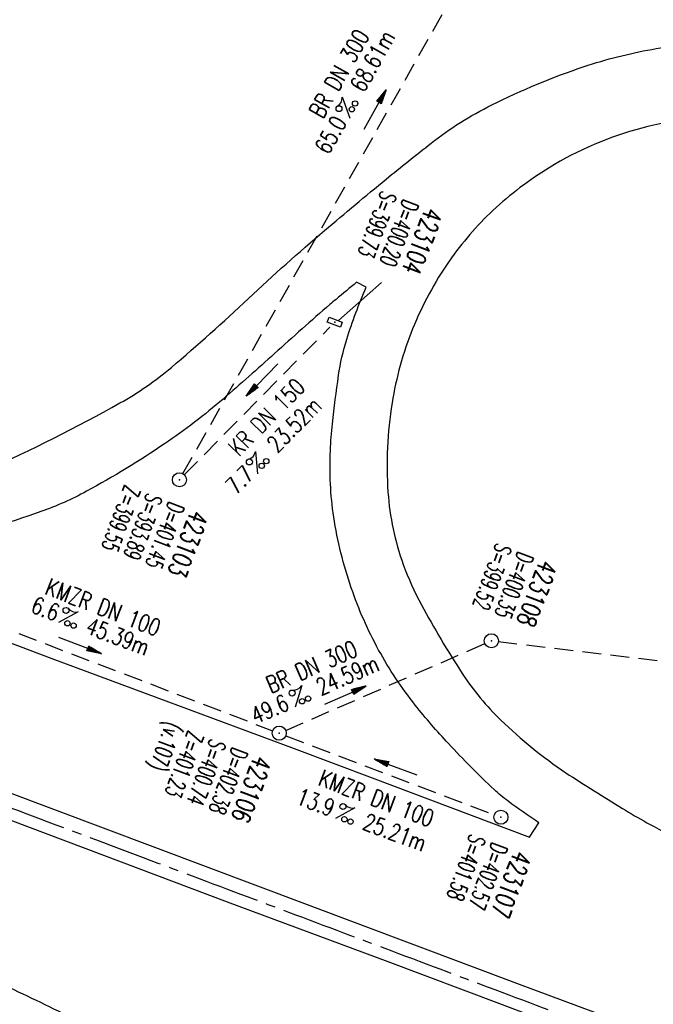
# Model space of a CAD drawing. Extents: x 450316 to 454644, y 428795 to 436505.
# Tile 260 of 324: x 452338 to 452405, y 434118 to 434222. Entities that reach past the tile are written whole.
import ezdxf
from ezdxf.enums import TextEntityAlignment as Align

# ---------------------------------------------------------------- set-up
doc = ezdxf.new("R2010")
doc.units = 0
doc.header["$LTSCALE"] = 2
doc.header["$MEASUREMENT"] = 0
doc.linetypes.add('ACHSE', pattern=[5.5, 4, -0.5, 0.5, -0.5])
doc.linetypes.add('GESTRICH-X2', pattern=[1.5, 1, -0.5])
doc.layers.get('0').update_dxf_attribs({"linetype": 'CONTINUOUS'})
for name, color, linetype in [('ACHSETOP', 1, 'ACHSE'), ('FBR', 8, 'CONTINUOUS'), ('KANAL', 7, 'GESTRICH-X2'), ('PFEIL', 7, 'CONTINUOUS'), ('SCHACHTNR', 6, 'CONTINUOUS'), ('SCHSYMBOL', 7, 'CONTINUOUS'), ('TEXTO', 4, 'CONTINUOUS'), ('TEXTU', 4, 'CONTINUOUS')]:
    doc.layers.add(name, color=color, linetype=linetype)
doc.styles.add('ROMANS', font='romans.shx', dxfattribs={"width": 0.8})

# ---------------------------------------------------------------- blocks, each defined once
blk = doc.blocks.new('PROM')
blk.add_line((1.57, 1.82), (0.02, 0.02))
for centre, radius in [((0.32, 1.51), 0.317), ((0.94, 0.29), 0.283), ((1.64, 0.29), 0.283)]:
    blk.add_circle(centre, radius)
blk.add_arc((0.99, 2.68), 1.03, 239.1414, 303.3549)
blk = doc.blocks.new('PFEIL2')
at = {"color": 0}
for p, q in [((0.88, 0), (-2.4, -0.01)), ((0.88, -0.27), (0.88, 0.28)), ((0.88, 0.28), (2.43, 0.01)), ((0.91, 0.27), (0.88, 0.26)), ((0.97, 0.26), (0.88, 0.25)), ((1.02, 0.25), (0.88, 0.23)), ((1.07, 0.24), (0.88, 0.21)), ((1.13, 0.23), (0.88, 0.19)), ((1.18, 0.22), (0.88, 0.17)), ((1.24, 0.21), (0.88, 0.15)), ((1.29, 0.21), (0.88, 0.14)), ((1.34, 0.2), (0.88, 0.12)), ((1.4, 0.19), (0.88, 0.1)), ((1.45, 0.18), (0.88, 0.08)), ((1.51, 0.17), (0.88, 0.06)), ((1.56, 0.16), (0.88, 0.04)), ((1.61, 0.15), (0.88, 0.02)), ((1.67, 0.14), (0.88, 0.01)), ((1.72, 0.13), (0.88, -0.01)), ((1.78, 0.12), (0.88, -0.03)), ((1.83, 0.11), (0.88, -0.05)), ((1.88, 0.1), (0.88, -0.07)), ((1.94, 0.09), (0.88, -0.09)), ((2.05, 0.08), (0.88, -0.12)), ((1.99, 0.08), (0.88, -0.11)), ((2.1, 0.07), (0.88, -0.14)), ((2.15, 0.06), (0.88, -0.16)), ((2.21, 0.05), (0.88, -0.18)), ((2.26, 0.04), (0.88, -0.2)), ((2.32, 0.03), (0.88, -0.22)), ((2.37, 0.02), (0.88, -0.23)), ((2.42, 0.01), (0.88, -0.25)), ((2.43, 0.01), (0.88, -0.27))]:
    blk.add_line(p, q, dxfattribs=at)
blk = doc.blocks.new('GST')
at = {"color": 0}
blk.add_circle((0, 0), 0.75, dxfattribs=at)
blk.add_point((0, 0), dxfattribs=at)
blk = doc.blocks.new('10')
blk.add_blockref('GST', (0, 0))
blk = doc.blocks.new('30')
at = {"color": 0}
for p, q in [((-0.75, -0.29), (-0.75, 0.29)), ((-0.75, 0.29), (0.75, 0.29)), ((0.75, 0.29), (0.75, -0.29)), ((0.75, -0.29), (-0.75, -0.29))]:
    blk.add_line(p, q, dxfattribs=at)
blk.add_point((0, 0), dxfattribs=at)

msp = doc.modelspace()

# ---------------------------------------------------------------- linework, layer by layer
at = {"layer": 'ACHSETOP', "flags": 128}
msp.add_lwpolyline([(451271.77, 435019.04, -0.000001), (451272.37, 435018.35, -0.000032), (451272.39, 435018.33), (451288.79, 434999.46, -0.000002), (451296.99, 434990.03, 0.000007), (451305.2, 434980.6, 0.000007), (451313.4, 434971.16, -0.000007), (451321.6, 434961.73, -0.000007), (451329.8, 434952.3, 0.000007), (451338, 434942.87, 0.000007), (451346.21, 434933.43, -0.000007), (451354.41, 434924, -0.000007), (451362.61, 434914.57, 0.000011), (451370.81, 434905.14, 0.000001), (451379.01, 434895.7, 0.000001), (451387.22, 434886.27), (451403.62, 434867.4), (451420.02, 434848.54), (451436.43, 434829.67, -0.000013), (451444.63, 434820.24, 0.000007), (451452.83, 434810.81, 0.000007), (451461.03, 434801.38, -0.000007), (451469.24, 434791.94, -0.000007), (451477.44, 434782.51, 0.000007), (451485.64, 434773.08, 0.000007), (451493.84, 434763.64, -0.000007), (451502.04, 434754.21, -0.000007), (451510.25, 434744.78, 0.000007), (451518.45, 434735.35, 0.000007), (451526.65, 434725.91, -0.000007), (451534.85, 434716.48, -0.000007), (451543.05, 434707.05, 0.000011), (451551.26, 434697.61, 0.000001), (451559.46, 434688.18, 0.000001), (451567.66, 434678.75), (451584.07, 434659.88, -0.000001), (451592.27, 434650.45, -0.000001), (451600.47, 434641.02, -0.000011), (451608.67, 434631.59, 0.000013), (451616.87, 434622.15), (451633.28, 434603.29), (451649.68, 434584.42, -0.000013), (451657.88, 434574.99, 0.000007), (451666.09, 434565.56, 0.000007), (451674.29, 434556.12, -0.000007), (451682.49, 434546.69, -0.000007), (451690.69, 434537.26, 0.000006), (451698.89, 434527.83), (451715.3, 434508.96, -0.000015), (451721.01, 434502.39, 0.000008), (451726.72, 434495.82, 0.000958), (451727.52, 434494.91, 0.000181), (451731.72, 434490.11, 0.003894), (451738.18, 434482.87, 0.00247), (451748.5, 434471.58, 0.003793), (451756.23, 434463.34, 0.003129), (451765.74, 434453.48, 0.00313), (451774.53, 434444.59, 0.003132), (451783.43, 434435.81, 0.003134), (451792.43, 434427.15, 0.003132), (451801.55, 434418.59, 0.003131), (451810.77, 434410.15, 0.00313), (451820.1, 434401.83, 0.003133), (451829.54, 434393.62, 0.003138), (451839.07, 434385.54, 0.003131), (451848.69, 434377.58, 0.003125), (451858.43, 434369.73, 0.003124), (451868.27, 434362, 0.00313), (451878.19, 434354.41, 0.003138), (451888.2, 434346.95, 0.003133), (451898.32, 434339.59, 0.003131), (451908.52, 434332.37, 0.003131), (451918.82, 434325.28, 0.003132), (451929.21, 434318.32, 0.003136), (451939.67, 434311.49, 0.00313), (451950.21, 434304.8, 0.003123), (451960.86, 434298.22, 0.003128), (451971.59, 434291.78, 0.003137), (451982.37, 434285.49, 0.003139), (451993.23, 434279.33, 0.003133), (452004.2, 434273.3, 0.003123), (452015.23, 434267.41, 0.003125), (452026.32, 434261.66, 0.003132), (452037.5, 434256.05, 0.003138), (452048.73, 434250.58, 0.003134), (452060.02, 434245.26, 0.003122), (452071.41, 434240.07, 0.003127), (452083.62, 434234.69, 0.003578), (452094.35, 434230.12, 0.002702), (452108.41, 434224.35, 0.004189), (452117.53, 434220.76, 0.00053), (452126.34, 434217.38, 0.001569), (452129.32, 434216.25, 0.000008), (452135.11, 434214.08, -0.000025), (452140.91, 434211.9), (452164.31, 434203.12, 0.000006), (452176.02, 434198.73, -0.000007), (452187.72, 434194.34), (452211.13, 434185.56), (452234.54, 434176.78, -0.000012), (452246.24, 434172.39, 0.000007), (452257.94, 434168, 0.000002), (452265.75, 434165.08, 0.000001), (452281.35, 434159.22, 0.000005), (452293.05, 434154.83, -0.000007), (452304.76, 434150.44, -0.000019), (452316.46, 434146.05, 0.000015), (452328.17, 434141.66, 0.000002), (452338.1, 434137.94, 0.000001), (452351.57, 434132.88, 0.000004), (452363.28, 434128.49, -0.000006), (452374.98, 434124.1, -0.00002), (452386.68, 434119.71, 0.00002), (452398.39, 434115.32, 0.000006), (452410.09, 434110.93, -0.000004), (452421.8, 434106.54, -0.000001), (452435.27, 434101.49, -0.000002), (452445.2, 434097.76, -0.000015), (452456.91, 434093.37, 0.000019), (452468.61, 434088.98, 0.000007), (452480.31, 434084.59, -0.000006), (452492.02, 434080.2, -0.000002), (452503.72, 434075.81, 0.000002), (452515.42, 434071.42, 0.000006), (452527.13, 434067.03, -0.000007), (452538.83, 434062.64, -0.000019), (452550.54, 434058.25, 0.000015), (452562.24, 434053.86, 0.000002), (452572.17, 434050.13, 0.000001), (452585.65, 434045.08, 0.000004), (452597.35, 434040.69, -0.000006), (452609.05, 434036.3, -0.00002), (452620.76, 434031.91, 0.00002), (452632.46, 434027.52, 0.000006), (452644.17, 434023.13, -0.000004), (452655.87, 434018.74, -0.000001), (452669.35, 434013.68, -0.000002), (452679.28, 434009.96, -0.000015), (452690.98, 434005.57, 0.000014), (452702.68, 434001.18, 0.000011), (452714.39, 433996.79, -0.000001), (452726.09, 433992.4, -0.000007), (452735.03, 433989.04, -0.000005), (452748.18, 433984.11, -0.000156), (452748.22, 433984.1, -0.000005), (452749.5, 433983.61, -0.004183), (452758.69, 433980.07, -0.002721), (452772.75, 433974.43, -0.005081), (452782.77, 433970.22, -0.003908), (452795.7, 433964.52, -0.003912), (452807.05, 433959.3, -0.003907), (452818.33, 433953.9, -0.003903), (452829.52, 433948.33, -0.003904), (452840.62, 433942.58, -0.003907), (452851.63, 433936.66, -0.003909), (452862.54, 433930.57, -0.003906), (452873.35, 433924.31, -0.003899), (452884.08, 433917.88, -0.003907), (452894.71, 433911.27, -0.003917), (452905.21, 433904.52, -0.003914), (452915.61, 433897.6, -0.003904), (452925.91, 433890.51, -0.003895), (452936.11, 433883.25, -0.003902), (452946.17, 433875.85, -0.003909), (452956.12, 433868.3, -0.003904), (452965.96, 433860.58, -0.003908), (452975.67, 433852.7, -0.00391), (452985.26, 433844.69, -0.003909), (452994.72, 433836.52, -0.003908), (453004.05, 433828.2, -0.003902), (453013.25, 433819.74, -0.003901), (453022.32, 433811.14, -0.003907), (453031.26, 433802.39, -0.003913), (453040.05, 433793.51, -0.003909), (453048.99, 433784.19, -0.00418), (453057.22, 433775.34, -0.003621), (453064.8, 433766.92, -0.003001), (453073.81, 433756.65, -0.003775), (453082.93, 433745.95, -0.004894), (453089.82, 433737.59, -0.004962), (453096.58, 433729.04, -0.003805), (453105.2, 433717.74, -0.003005), (453113.36, 433706.73, -0.003643), (453119.97, 433697.57, -0.004174), (453127.23, 433687.17, -0.004295), (453134.1, 433676.95, -0.003507), (453140.02, 433667.85, -0.002688), (453147.59, 433655.9, -0.003695), (453155.36, 433643.25, -0.00538), (453160.55, 433634.47, -0.005332), (453165.53, 433625.6, -0.003667), (453172.54, 433612.58, -0.002679), (453179.1, 433600.02, -0.003501), (453183.99, 433590.35, -0.004313), (453189.2, 433579.67, -0.003909), (453194.74, 433567.79, -0.003909), (453199.85, 433556.38, -0.003909), (453204.78, 433544.89, -0.003903), (453209.81, 433532.66, -0.004384), (453214.1, 433521.7, -0.003423), (453219.66, 433506.82, -0.005955), (453222.69, 433498.22, -0.000145), (453225.57, 433489.74, -0.000252), (453227.22, 433484.85, -0.000085), (453230.06, 433476.42, -0.000405), (453230.66, 433474.65, -0.003646), (453233.57, 433465.74, 0.00217), (453238.42, 433450.76, 0.000006), (453242.33, 433438.88, -0.000007), (453246.23, 433427.01, -0.000012), (453250.13, 433415.13, 0.000009), (453254.03, 433403.26, 0.003001), (453258.01, 433391.4, -0.003002), (453261.98, 433379.55, -0.003008), (453265.82, 433367.65, 0.003009), (453269.65, 433355.76, 0.00001), (453273.55, 433343.88, -0.000019), (453277.45, 433332.01), (453285.26, 433308.26, 0.000005), (453289.16, 433296.38, -0.000004), (453293.06, 433284.51, -0.000001), (453297.41, 433271.27, -0.000001), (453300.87, 433260.76, -0.00001), (453304.77, 433248.88, 0.000008), (453308.67, 433237.01, 0.000011), (453312.58, 433225.13, -0.000004), (453316.48, 433213.26, -0.000007), (453317.96, 433208.76, -0.000002), (453324.28, 433189.51, -0.00006), (453324.75, 433188.09, 0.000004), (453325.21, 433186.68, 0.001409), (453327.81, 433178.86, 0.000842), (453332.21, 433165.79, 0.002106), (453335.59, 433155.93, 0.001506), (453340.42, 433142.18, 0.001603), (453344.59, 433130.55, 0.001566), (453348.93, 433118.67, 0.00157), (453353.28, 433106.99, 0.001563), (453357.73, 433095.28, 0.001555), (453362.24, 433083.61, 0.001558), (453366.82, 433071.99, 0.001562), (453371.48, 433060.39, 0.001561), (453376.21, 433048.82, 0.001565), (453381.01, 433037.27, 0.001565), (453385.88, 433025.76, 0.001563), (453390.82, 433014.29, 0.001561), (453395.84, 433002.83, 0.001559), (453400.93, 432991.41, 0.00156), (453406.08, 432980.03, 0.001563), (453411.31, 432968.67, 0.001565), (453416.61, 432957.35, 0.001562), (453421.98, 432946.08, 0.001558), (453427.42, 432934.81, 0.001559), (453432.94, 432923.58, 0.001564), (453438.52, 432912.41, 0.001566), (453444.16, 432901.27, 0.001564), (453449.89, 432890.15, 0.001558), (453455.36, 432879.68, 0.001394), (453461.54, 432868.03, 0.001724), (453468.57, 432854.96, 0.002516), (453473.46, 432846.05, 0.001346), (453478.16, 432837.66, 0.000835), (453485.79, 432824.15, 0.000825), (453493.39, 432810.79, 0.001335), (453498.13, 432802.56, 0.002522), (453503.26, 432793.8, 0.001723), (453510.87, 432781.05, 0.001395), (453517.7, 432769.77, 0.001557), (453523.88, 432759.7, 0.001564), (453531.45, 432747.52, 0.002105), (453537.15, 432738.52, 0.001027), (453545.2, 432725.95, 0.001523), (453550.68, 432717.5, 0.000001), (453550.84, 432717.26, 0.000124), (453550.84, 432717.26, 0.000024), (453557.6, 432706.91, -0.000007), (453564.35, 432696.57, -0.000001), (453571.19, 432686.1, 0.000005), (453578.03, 432675.64, 0.000012), (453584.86, 432665.17, -0.000012), (453591.7, 432654.7, -0.000004), (453598.53, 432644.24, 0.000004), (453605.37, 432633.77, 0.000001), (453612.2, 432623.31, -0.000001), (453619.04, 432612.84, -0.000004), (453625.87, 432602.38, 0.000003), (453632.71, 432591.91), (453646.38, 432570.98, -0.000014), (453650.94, 432564, -0.000007), (453660.05, 432550.05, -0.002465), (453666.82, 432539.57, 0.002471), (453673.57, 432529.12, 0.002497), (453680.47, 432518.67, -0.002488), (453687.39, 432508.18, -0.000003), (453694.22, 432497.72, 0.000006), (453701.06, 432487.25), (453714.73, 432466.32, -0.000006), (453721.57, 432455.86, 0.000006), (453728.4, 432445.39, 0.000183), (453728.47, 432445.28, -0.000027), (453728.97, 432444.52, -0.003905), (453733.99, 432436.71, -0.002472), (453741.77, 432424.27, -0.005163), (453747.3, 432415.1, -0.003867), (453754.47, 432402.74, -0.003958), (453760.53, 432391.89, -0.003913), (453766.49, 432380.82, -0.003903), (453772.25, 432369.72, -0.003904), (453777.83, 432358.53, -0.003901), (453783.48, 432346.73, -0.004288), (453788.46, 432335.91, -0.003523), (453794.25, 432322.76, -0.004762), (453798.38, 432312.96, -0.001651), (453802.11, 432303.78, -0.002689), (453804.34, 432298.12, -0.001542), (453805.53, 432295.04, -0.000893), (453807.56, 432289.71, -0.005639), (453811.07, 432280.12, -0.003891), (453815.88, 432266.14, -0.00573), (453819.49, 432254.95, -0.005082), (453823.29, 432242.26, -0.004537), (453827.3, 432227.85, -0.006762), (453829.77, 432218.12, -0.001828), (453832.34, 432207.23, -0.002855), (453833.92, 432200.25, -0.000688), (453834.59, 432197.18, -0.000614), (453835.33, 432193.75, -0.005087), (453837.35, 432183.82, -0.003463), (453840.08, 432169.2, -0.004355), (453841.88, 432158.58, -0.003298), (453844.05, 432144.52, -0.003873), (453845.96, 432130.87, -0.004703), (453847.34, 432119.6, -0.004431), (453848.68, 432106.66, -0.004859), (453849.68, 432094.85, -0.001971), (453850.76, 432079.75, -0.003754), (453851.23, 432071.81, -0.000235), (453851.27, 432071.06, -0.000154), (453851.33, 432069.9, -0.005004), (453851.76, 432059.36, -0.003657), (453852.1, 432044.92, -0.006284), (453852.13, 432034.65, -0.00442), (453851.87, 432020.06, -0.004496), (453851.36, 432005.74, -0.005961), (453850.74, 431994.95, -0.004032), (453849.63, 431980.54, -0.005521), (453848.62, 431970.04, -0.000545), (453848.17, 431965.89, -0.00099), (453847.92, 431963.6, -0.002817), (453847.08, 431956.57, -0.001743), (453845.62, 431945.22, -0.004295), (453844.13, 431934.59, -0.003233), (453841.93, 431920.5, -0.003719), (453839.9, 431908.59, -0.003474), (453837.54, 431895.88, -0.003471), (453834.93, 431882.78, -0.003984), (453832.48, 431871.4, -0.002961), (453829.25, 431857.36, -0.00403), (453826.74, 431847.07, -0.001132), (453824.96, 431840.11, -0.001603), (453823.67, 431835.21, -0.002375), (453822.37, 431830.36, -0.001541), (453820.3, 431822.92, -0.005811), (453817.74, 431814.24, -0.003321), (453813, 431799.15, -0.004369), (453808.95, 431786.93, -0.004589), (453804.89, 431775.36, -0.004977), (453800.13, 431762.59, -0.00596), (453795.93, 431752.02, -0.002426), (453790.61, 431739.3, -0.004094), (453787.37, 431731.79, -0.000338), (453786.71, 431730.31, -0.000388), (453786.14, 431729.02, -0.004625), (453782.63, 431721.36, -0.002368), (453775.59, 431706.51, -0.004069), (453770.2, 431695.52, -0.003863), (453764.34, 431684.03, -0.004659), (453758.24, 431672.55, -0.005048), (453752.4, 431662.07, -0.002758), (453744.86, 431649, -0.004203), (453739.78, 431640.49, -0.000453), (453738.55, 431638.46, -0.00049), (453737.41, 431636.59, -0.004121), (453733.36, 431630.11, -0.00246), (453726.45, 431619.35, -0.006277), (453720.59, 431610.57, -0.004581), (453712.3, 431598.73, -0.005038), (453704.6, 431588.16, -0.005528), (453697.38, 431578.67, -0.004083), (453688.22, 431567.1, -0.005886), (453681.7, 431559.21, -0.001219), (453676.74, 431553.36, -0.002238), (453674.01, 431550.2, -0.001962), (453670.56, 431546.26, -0.001297), (453665.3, 431540.34, -0.004313), (453658.17, 431532.48, -0.003182), (453648.34, 431521.97, -0.004167), (453639.22, 431512.51, -0.00462), (453630.85, 431504.12, -0.002727), (453619.91, 431493.48, -0.004271), (453612.84, 431486.78, -0.000068), (453609.88, 431484.03, -0.000648), (453609.57, 431483.75, -0.000003), (453600.64, 431475.49, -0.000005), (453594.49, 431469.8), (453576.13, 431452.83), (453557.78, 431435.85), (453539.42, 431418.88), (453521.07, 431401.91, 0.000001), (453511.89, 431393.42, 0.000001), (453502.71, 431384.94, 0.000013), (453493.53, 431376.45, -0.000013), (453484.35, 431367.96, 0), (453475.18, 431359.48, 0), (453466, 431350.99), (453447.64, 431334.02, 0.000001), (453438.46, 431325.53, 0.000001), (453429.29, 431317.04, 0.000013), (453420.11, 431308.56, -0.000007), (453410.93, 431300.07, -0.000004), (453403.53, 431293.23, -0.000002), (453392.58, 431283.1, -0.00001), (453383.4, 431274.61, 0.000015), (453374.22, 431266.13, 0.000014), (453365.04, 431257.64, -0.000013), (453355.86, 431249.15, 0), (453343.63, 431237.84, -0.000001), (453337.51, 431232.18), (453319.15, 431215.21, 0.000001), (453309.98, 431206.72, 0.000001), (453300.8, 431198.24, 0.000013), (453291.62, 431189.75, -0.000013), (453282.44, 431181.26, -0.000001), (453273.27, 431172.78, -0.000001), (453264.09, 431164.29), (453245.73, 431147.32), (453227.38, 431130.34), (453209.02, 431113.37, 0.000014), (453199.84, 431104.89, -0.000009), (453190.66, 431096.4, -0.000019), (453181.49, 431087.91, 0.000019), (453172.31, 431079.43, 0.000009), (453163.13, 431070.94, -0.000008), (453153.95, 431062.45), (453135.6, 431045.48, 0.000009), (453134.86, 431044.8, 0.000002), (453130.42, 431040.69, 0.002804), (453126.11, 431036.66, 0.001372), (453117.38, 431028.36, 0.005333), (453110.16, 431021.31, 0.003613), (453099.69, 431010.7, 0.004216), (453091.36, 431002.01, 0.003913), (453082.55, 430992.5, 0.00391), (453074.2, 430983.2, 0.003911), (453066, 430973.77, 0.003912), (453057.94, 430964.21, 0.003915), (453050.03, 430954.53, 0.00391), (453042.29, 430944.73, 0.003905), (453034.68, 430934.8, 0.003908), (453027.23, 430924.75, 0.003912), (453019.95, 430914.6, 0.003918), (453012.83, 430904.33, 0.003918), (453005.87, 430893.95, 0.003907), (452999.07, 430883.47, 0.0039), (452992.43, 430872.86, 0.003908), (452985.95, 430862.15, 0.00392), (452979.66, 430851.37, 0.00392), (452973.54, 430840.5, 0.003904), (452967.57, 430829.49, 0.003903), (452961.77, 430818.39, 0.003916), (452956.17, 430807.24, 0.00392), (452950.74, 430796, 0.00391), (452945.47, 430784.65, 0.003904), (452940.39, 430773.22, 0.00391), (452935.48, 430761.73, 0.003913), (452930.76, 430750.17, 0.003909), (452926.22, 430738.51, 0.003913), (452921.86, 430726.79, 0.003918), (452917.69, 430715.02, 0.003913), (452913.7, 430703.18, 0.003909), (452909.89, 430691.26, 0.003904), (452906.27, 430679.29, 0.003908), (452902.84, 430667.28, 0.003914), (452899.6, 430655.21, 0.003911), (452896.55, 430643.09, 0.003914), (452893.69, 430630.91, 0.003917), (452891.02, 430618.71, 0.003911), (452890.73, 430617.31, 0.000237), (452886.25, 430594.17, 0.007575), (452884.76, 430585.79, 0.003906), (452882.25, 430569.49)], format="xyb", dxfattribs=at)
at = {"layer": 'FBR'}
for points in [[(452282.15, 433989.12, 0.000217), (452298.28, 433987.2, 0.00062), (452303.93, 433986.53, 0.000005), (452343.63, 433981.92, 0.000161), (452344.87, 433981.78, 0.000919), (452350.67, 433981.12, 0.000221), (452374.77, 433978.44, 0.004659), (452384.42, 433977.46, 0.003659), (452396.72, 433976.42, 0.027453), (452404.09, 433976.26, 0.02003), (452414.16, 433976.99, 0.026402), (452421.02, 433978.13, 0.016835), (452431.57, 433980.85, 0.023335), (452441.19, 433984.17, 0.024472), (452450.02, 433988.2, 0.033442), (452459.4, 433993.87, 0.034515), (452467.66, 434000.54, 0.016194), (452477.94, 434010.73, 0.020215)], [(452281.85, 433986.58, 0.000217), (452297.98, 433984.66, 0.00062), (452303.64, 433983.99, 0.000005), (452343.33, 433979.38, 0.000161), (452344.57, 433979.24, 0.000919), (452350.39, 433978.58, 0.000221), (452374.49, 433975.9, 0.004659), (452384.18, 433974.92, 0.003659), (452396.53, 433973.87, 0.027453), (452404.18, 433973.7, 0.02003), (452414.45, 433974.45, 0.026402), (452421.57, 433975.64, 0.016835), (452432.29, 433978.4, 0.023335), (452442.14, 433981.8, 0.024472), (452451.19, 433985.93, 0.033442), (452460.86, 433991.77, 0.034515), (452469.4, 433998.67, 0.016194), (452479.79, 434008.98, 0.019975)], [(452200.1, 434208.51, 0.000007), (452222.54, 434200.14, -0.000079)], [(452274.14, 434180.79, 0.000192), (452279.57, 434178.76, 0.011777), (452281.03, 434178.25, 0.002531), (452287.9, 434176.08, 0.016923), (452290.18, 434175.46, 0.00305), (452302.91, 434172.52, 0.042597), (452308.83, 434171.71, 0.023692), (452319.55, 434171.68, 0.032509), (452329.2, 434172.78, 0.061852), (452334.08, 434174.31, 0.020424), (452348.28, 434181.47, 0.049024), (452353.74, 434185.25, 0.012474), (452361.93, 434192.56, -0.012605), (452370.03, 434199.79, -0.004274), (452376.57, 434205.24, -0.005947), (452381.35, 434209.06, -0.049674), (452387.8, 434213.13, -0.035585), (452397.62, 434217.2, -0.036132), (452404.81, 434219.03, -0.035013), (452412.43, 434219.85, -0.033541)], [(452414.14, 434211.83, 0.074125), (452403.75, 434210.67, 0.072343), (452393.91, 434206.46, 0.050693), (452387.93, 434201.92, 0.053554), (452383.28, 434196.54, 0.055633), (452379.39, 434189.34, 0.05579), (452377.2, 434181.47, 0.057835), (452376.77, 434172, 0.069874), (452378.4, 434164.31, 0.036759), (452380.32, 434160.04, 0.020261), (452384.66, 434152.75, 0.057363), (452388.78, 434147.78, 0.041698), (452395.67, 434142.19, 0.004695), (452401.7, 434138.4, 0.011121), (452404.3, 434136.89, 0.000695), (452416.42, 434130.17, 0.006429)], [(452343.6, 434115.93, 0.0076), (452336.09, 434119.57, 0.012788), (452331.54, 434121.55, 0.003122), (452323.24, 434124.85, 0.003632), (452316.08, 434127.59, 0.000855), (452301.33, 434133.08, -0.00141), (452292.39, 434136.41, -0.000049), (452281.39, 434140.55, -0.000262), (452279.34, 434141.32, -0.000137), (452272.59, 434143.88, -0.000071), (452259.62, 434148.79, -0.00068)]]:
    msp.add_lwpolyline(points, format="xyb", dxfattribs=at)
at = {"layer": 'FBR', "flags": 128}
msp.add_lwpolyline([(452333.98, 434156.98), (452341.05, 434154.33), (452366.78, 434144.77), (452375.1, 434141.67), (452391.83, 434135.37), (452392.82, 434136.89, -0.014876), (452389.55, 434139.16, -0.030229), (452388.05, 434140.41, -0.01557), (452383.2, 434145.29, -0.019802), (452379.67, 434149.38, -0.043091), (452375.78, 434155.23, -0.042003), (452372.87, 434161.82, -0.045261), (452371.01, 434169.36, -0.049792), (452370.65, 434176.41, -0.015311), (452370.87, 434179.27, -0.008479), (452371.52, 434184.41, -0.040334), (452372.39, 434188.24, -0.026811), (452374.46, 434193.77), (452373.44, 434194.3, 0.001543), (452371.25, 434192.48, 0.005122), (452370.59, 434191.93, 0.005674), (452364.71, 434186.72, -0.006104), (452359.24, 434181.89, -0.029561), (452353.03, 434177.14, -0.023787), (452344.72, 434172.09, -0.040265), (452339.86, 434169.93, -0.018503), (452328.83, 434166.52, -0.039307)], format="xyb", dxfattribs=at)
for points in [[(452504.83, 434077.1), (452501.09, 434078.49), (452457.15, 434095), (452435.13, 434103.2), (452390.74, 434119.72), (452368.21, 434128.18), (452308.97, 434150.4)], [(452308.09, 434147.92), (452359.68, 434128.49), (452376.76, 434122.15), (452388.62, 434117.7), (452408.77, 434110.09), (452450.78, 434094.29), (452499.45, 434076.05), (452503.69, 434074.45)]]:
    msp.add_lwpolyline(points, dxfattribs=at)
at = {"layer": 'KANAL'}
for p, q in [((452354.97, 434173.97), (452388, 434232.41)), ((452355.12, 434173.84), (452370.59, 434189.53)), ((452323.5, 434162.34), (452364.5, 434146.66)), ((452388.5, 434156.12), (452472.28, 434146.19)), ((452365.91, 434146.69), (452387.06, 434155.91)), ((452365.91, 434146.12), (452388.06, 434137.72))]:
    msp.add_line(p, q, dxfattribs=at)
at = {"layer": 'SCHACHTNR'}
msp.add_line((452371.52, 434190.24), (452376.07, 434194.27), dxfattribs=at)

# ---------------------------------------------------------------- block references
at = {"layer": 'PFEIL'}
for p, rotation in [((452375.38, 434212.61), 60.5311), ((452363.4, 434183.93), 225.4169), ((452344.04, 434155.7), 339.0634), ((452372.21, 434150.42), 23.5064), ((452377.58, 434142.81), 159.2425)]:
    msp.add_blockref('PFEIL2', p, dxfattribs=dict(at, rotation=rotation))
at = {"layer": 'SCHSYMBOL', "rotation": 339.4385}
for name, p in [('30', (452371.11, 434190.06)), ('10', (452354.6, 434173.31)), ('10', (452387.76, 434156.21)), ('10', (452365.21, 434146.4)), ('10', (452388.77, 434137.47))]:
    msp.add_blockref(name, p, dxfattribs=at)
at = {"layer": 'TEXTU'}
for p, rotation in [((452372.72, 434211.71), 60.5311), ((452362.89, 434173.92), 45.41690000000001), ((452341.71, 434158.14), 339.0634), ((452366.89, 434149.15), 23.5064), ((452371.15, 434137.31), 339.2425000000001)]:
    msp.add_blockref('PROM', p, dxfattribs=dict(at, rotation=rotation))

# ---------------------------------------------------------------- texts
at = {"layer": 'SCHACHTNR', "style": 'ROMANS'}
for s, height, width, p in [('S=399.73', 1.8, 0.6, (452376.06, 434204.12)), ('D=400.20', 1.8, 0.6, (452378.4, 434203.21)), ('423104', 2, 0.7, (452380.75, 434202.34)), ('Z=399.55', 1.8, 0.6, (452348.81, 434172.88)), ('S=393.89', 1.8, 0.6, (452351.15, 434172)), ('D=401.45', 1.8, 0.6, (452353.49, 434171.1)), ('423103', 2, 0.7, (452355.84, 434170.22)), ('S=399.52', 1.8, 0.6, (452388.28, 434166.69)), ('D=400.35', 1.8, 0.6, (452390.62, 434165.81)), ('423108', 2, 0.7, (452392.94, 434164.94)), ('(v.107)', 1.8, 0.6, (452353.22, 434147.73)), ('Z=401.23', 1.8, 0.6, (452355.55, 434146.77)), ('S=400.74', 1.8, 0.6, (452357.89, 434145.9)), ('D=402.38', 1.8, 0.6, (452360.24, 434145.02)), ('423106', 2, 0.7, (452362.58, 434144.15)), ('S=401.58', 1.8, 0.6, (452385.51, 434135.79)), ('D=402.57', 1.8, 0.6, (452387.85, 434134.91)), ('423107', 2, 0.7, (452390.2, 434134.04))]:
    msp.add_text(s, height=height, rotation=249.4385, dxfattribs=dict(at, width=width)).set_placement(p)
at = {"layer": 'TEXTO', "style": 'ROMANS', "width": 0.75}
for s, rotation, p in [('BR DN 300', 60.5311, (452372.35, 434216.01)), ('KR DN 150', 45.4169, (452364.51, 434179.34)), ('KMZR DN 100', 339.0634, (452346.17, 434158.93)), ('BR DN 300', 23.5064, (452369.02, 434152.63)), ('KMZR DN 100', 339.2425, (452375.23, 434138.65))]:
    msp.add_text(s, height=1.8, rotation=rotation, dxfattribs=at).set_placement(p, align=Align.CENTER)
at = {"layer": 'TEXTU', "style": 'ROMANS', "width": 0.75}
for s, rotation, p in [('68.61m', 60.5311, (452374.21, 434214.33)), ('65.0', 60.5311, (452370.46, 434207.74)), ('23.52m', 45.4169, (452365, 434176.07)), ('7.7', 45.4169, (452360.63, 434171.63)), ('6.6', 339.0634, (452338.69, 434159.29)), ('45.39m', 339.0634, (452344.5, 434157.07)), ('24.59m', 23.5064, (452369.64, 434150.36)), ('49.6', 23.5064, (452362.7, 434147.33)), ('13.9', 339.2425, (452366.88, 434138.94)), ('25.21m', 339.2425, (452373.94, 434136.25))]:
    msp.add_text(s, height=1.8, rotation=rotation, dxfattribs=at).set_placement(p)

doc.saveas('drawing.dxf')
